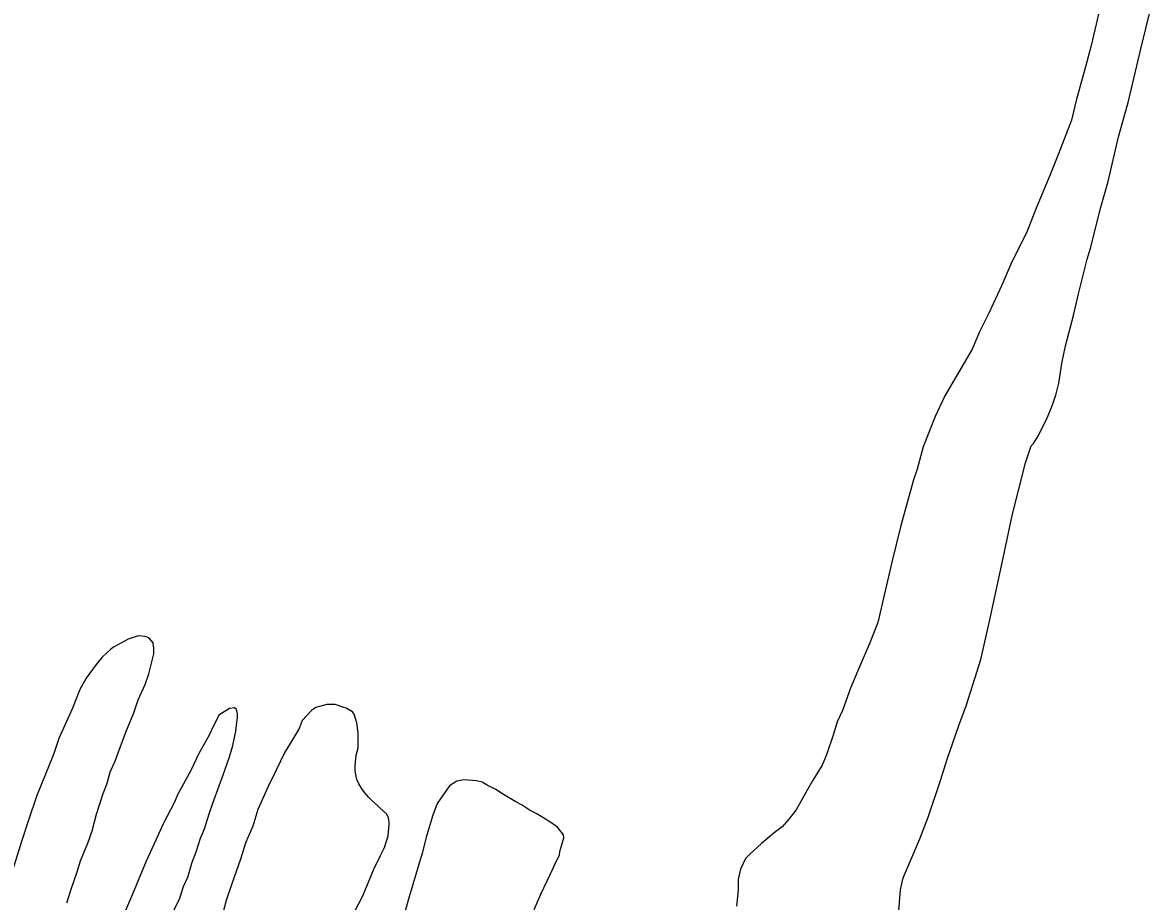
# Model space of a CAD drawing. Extents: x 3355677 to 3393573, y 612928 to 638357.
# Drawn here: x 3373539 to 3374498, y 630524 to 631272 of the extents above; entities that cross this region are included whole.
import ezdxf

# ---------------------------------------------------------------- set-up
doc = ezdxf.new("R2010")
doc.units = 0
doc.layers.add('V-SITE-VEGE', color=7, linetype='Continuous')

msp = doc.modelspace()

# ---------------------------------------------------------------- linework, layer by layer
at = {"layer": 'V-SITE-VEGE'}
for points in [[(3374287.63, 630544.3), (3374292.89, 630556.44), (3374301.8, 630577.57), (3374309.14, 630596.04), (3374319.62, 630627.19), (3374325.38, 630646.2), (3374334.81, 630673.12), (3374341.62, 630691.6), (3374353.67, 630730.14), (3374361.5, 630763.91), (3374372.98, 630817.75), (3374380.28, 630852.58), (3374391.79, 630897.44), (3374396.5, 630911.7), (3374398.6, 630913.81), (3374402.81, 630920.68), (3374410.16, 630935.46), (3374413.83, 630944.44), (3374417.5, 630955), (3374420.11, 630965.03), (3374422.71, 630981.92), (3374425.84, 630996.69), (3374432.64, 631022.56), (3374436.81, 631041.03), (3374444.13, 631070.59), (3374447.27, 631080.61), (3374455.11, 631112.81), (3374461.91, 631136.56), (3374470.79, 631174.57), (3374479.16, 631203.6), (3374490.13, 631250.57), (3374497.97, 631282.77)], [(3374453.82, 631278.98), (3374447.55, 631252.06), (3374442.85, 631234.11), (3374435, 631206.67), (3374430.82, 631188.72), (3374419.81, 631160.21), (3374412.47, 631141.73), (3374400.93, 631113.74), (3374393.06, 631094.21), (3374379.41, 631066.22), (3374371.54, 631048.27), (3374360.52, 631024.5), (3374352.65, 631008.66), (3374346.35, 630993.87), (3374323.23, 630954.26), (3374314.83, 630936.83), (3374304.87, 630910.96), (3374299.64, 630891.95), (3374296.5, 630882.98), (3374285.51, 630842.87), (3374278.2, 630812.78), (3374266.18, 630761.59)], [(3374266.18, 630761.59), (3374259.37, 630744.16), (3374248.87, 630719.87), (3374243.1, 630705.62), (3374236.29, 630686.61), (3374231.56, 630677.1), (3374228.43, 630666.55), (3374222.66, 630649.13), (3374218.99, 630640.15), (3374210.58, 630626.94), (3374206.38, 630619.55), (3374196.93, 630602.12), (3374190.61, 630594.19), (3374184.83, 630587.84), (3374177.98, 630582.56), (3374167.45, 630573.56), (3374157.45, 630564.57), (3374153.77, 630560.87), (3374149.57, 630551.89), (3374147.48, 630542.92), (3374147.5, 630533.95), (3374145.95, 630520.23)], [(3373576.77, 630523.12), (3373580.43, 630534.74), (3373585.67, 630549.52), (3373588.29, 630559.02), (3373594.58, 630573.81), (3373598.25, 630584.37), (3373601.91, 630598.62), (3373607.67, 630616.04), (3373610.82, 630623.96), (3373613.96, 630635.04), (3373617.63, 630642.96), (3373627.07, 630668.31), (3373633.89, 630684.67), (3373637.55, 630695.76), (3373643.33, 630708.96), (3373646.47, 630717.94), (3373649.08, 630727.97), (3373650.65, 630734.83), (3373650.64, 630739.57), (3373650.1, 630744.32), (3373646.4, 630748.53), (3373643.76, 630749.58), (3373637.43, 630750.09), (3373628.99, 630747.44), (3373616.35, 630740.55), (3373614.24, 630738.96), (3373606.87, 630732.09), (3373601.61, 630725.74), (3373593.2, 630714.12), (3373587.95, 630704.61), (3373581.65, 630688.77), (3373570.11, 630662.9), (3373565.39, 630649.17)], [(3373667.51, 630515.95), (3373672.76, 630527.04), (3373675.9, 630537.07), (3373679.58, 630544.99), (3373683.24, 630557.66), (3373686.39, 630565.58), (3373690.58, 630578.25), (3373693.73, 630586.17), (3373697.91, 630598.84), (3373701.06, 630607.82), (3373706.3, 630622.6), (3373709.44, 630631.05), (3373715.21, 630647.41), (3373717.83, 630656.91), (3373719.39, 630663.77), (3373720.43, 630669.05), (3373720.95, 630674.33), (3373721.99, 630681.19), (3373721.98, 630683.83), (3373720.92, 630687.52), (3373719.33, 630689.09), (3373715.11, 630688.56), (3373706.16, 630682.74), (3373704.06, 630678.51), (3373701.43, 630673.76), (3373697.76, 630665.83), (3373688.83, 630649.46), (3373682.53, 630636.26), (3373670.98, 630615.13), (3373668.35, 630608.8), (3373658.37, 630589.78), (3373652.6, 630576.58), (3373644.2, 630558.62), (3373632.67, 630530.64), (3373624.27, 630510.58)], [(3373817.87, 630508.92), (3373828.37, 630528.99), (3373837.81, 630551.69), (3373843.59, 630563.31), (3373846.74, 630570.18), (3373849.88, 630580.21), (3373850.91, 630589.7), (3373850.91, 630591.82), (3373850.37, 630595.51), (3373848.78, 630598.67), (3373842.97, 630603.93), (3373840.85, 630606.03), (3373836.1, 630610.24), (3373833.45, 630612.87), (3373830.28, 630616.56), (3373828.16, 630619.19), (3373824.98, 630624.46), (3373823.39, 630628.15), (3373821.79, 630635), (3373821.78, 630639.75), (3373822.82, 630648.72), (3373824.38, 630655.05), (3373824.35, 630667.71), (3373823.28, 630676.15), (3373821.15, 630683.53), (3373819.56, 630685.64), (3373814.28, 630688.79), (3373812.17, 630689.31), (3373804.78, 630691.93), (3373797.92, 630691.92), (3373788.44, 630689.26), (3373784.75, 630686.61), (3373776.85, 630678.15), (3373774.23, 630671.29), (3373767.4, 630660.19), (3373762.15, 630651.21), (3373754.8, 630635.9), (3373747.97, 630622.17), (3373739.05, 630602.63), (3373734.86, 630588.38), (3373729.1, 630574.65), (3373724.38, 630560.39), (3373717.04, 630539.28), (3373712.33, 630525.02), (3373708.15, 630510.24)], [(3373565.39, 630649.17), (3373551.23, 630614.32), (3373543.9, 630592.68), (3373538.66, 630576.31), (3373530.28, 630549.92), (3373525.05, 630531.44)], [(3373958.48, 630608.94), (3373947.91, 630615.25), (3373941.58, 630619.46), (3373934.18, 630623.13), (3373929.95, 630625.76), (3373925.2, 630626.8), (3373914.65, 630627.83), (3373908.32, 630626.76), (3373902, 630622.53), (3373891.49, 630607.73), (3373887.82, 630597.7), (3373882.59, 630579.75), (3373878.93, 630565.5), (3373866.89, 630525.39), (3373859.04, 630496.35), (3373852.24, 630472.6), (3373843.36, 630436.71)], [(3373972.42, 630513.5), (3373979.76, 630530.4), (3373985.01, 630542.01), (3373990.26, 630552.58), (3373992.36, 630557.86), (3373995.51, 630563.67), (3373996.03, 630566.83), (3373999.17, 630578.45), (3373999.16, 630581.08), (3373993.87, 630587.4), (3373987.53, 630592.13), (3373976.44, 630598.96), (3373970.63, 630601.59), (3373963.76, 630606.32), (3373958.48, 630608.94)], [(3374284.01, 630516.33), (3374285.55, 630534.27), (3374287.63, 630544.3)]]:
    msp.add_lwpolyline(points, dxfattribs=at)

doc.saveas('drawing.dxf')
